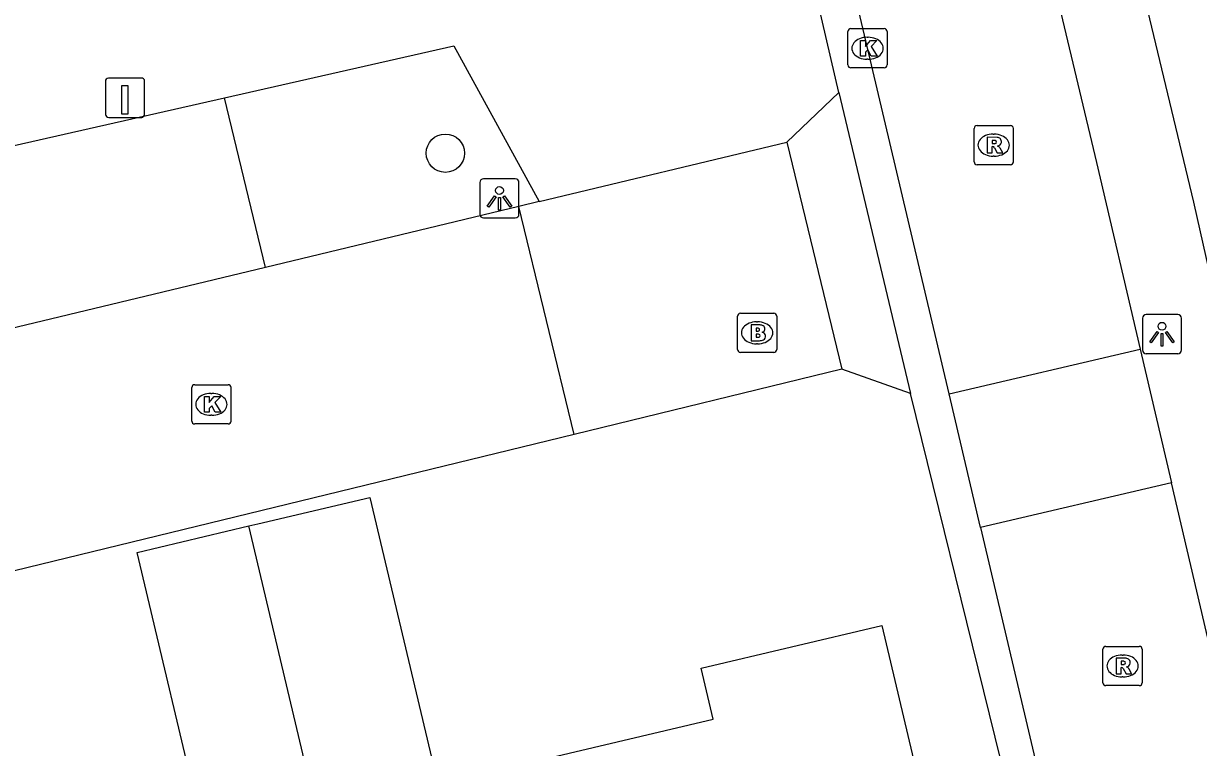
# Model space of a CAD drawing. Extents: x 158461 to 159795, y 387220 to 388672.
# Drawn here: x 159222.57 to 159252.54, y 388404.74 to 388423.21 of the extents above; entities that cross this region are included whole.
import ezdxf

# ---------------------------------------------------------------- set-up
doc = ezdxf.new("R2010")
doc.units = 0
for name, color, linetype in [('IMGEO_Boom', 7, 'Continuous'), ('IMGEO_Brandkraan', 7, 'Continuous'), ('IMGEO_Groenvoorziening', 7, 'Continuous'), ('IMGEO_Kolk', 7, 'Continuous'), ('IMGEO_Laadpaal', 7, 'Continuous'), ('IMGEO_Lichtpunt', 7, 'Continuous'), ('IMGEO_Pand', 7, 'Continuous'), ('IMGEO_Parkeervlak_open', 7, 'Continuous'), ('IMGEO_Rijbaan_lokaal_open', 7, 'Continuous'), ('IMGEO_Rioolput', 7, 'Continuous'), ('IMGEO_Voetpad_open', 7, 'Continuous')]:
    doc.layers.add(name, color=color, linetype=linetype)

msp = doc.modelspace()

# ---------------------------------------------------------------- linework, layer by layer
at = {"layer": 'IMGEO_Boom'}
msp.add_circle((159233.331, 388419.898), 0.489, dxfattribs=at)
at = {"layer": 'IMGEO_Brandkraan'}
for p, q in [((159240.858, 388415.816), (159241.71, 388415.816)), ((159240.783, 388414.89), (159240.783, 388415.742)), ((159241.271, 388415.596), (159241.296, 388415.596)), ((159241.784, 388415.742), (159241.784, 388414.89)), ((159241.294, 388415.036), (159241.269, 388415.036)), ((159241.71, 388414.816), (159240.858, 388414.816))]:
    msp.add_line(p, q, dxfattribs=at)
for points in [[(159240.858, 388415.816), (159241.71, 388415.816)], [(159240.783, 388414.89), (159240.783, 388415.742)], [(159241.131, 388415.516), (159241.131, 388415.116), (159241.344, 388415.116)], [(159241.362, 388415.516), (159241.131, 388415.516)], [(159241.784, 388415.742), (159241.784, 388414.89)], [(159241.31, 388415.435), (159241.256, 388415.435), (159241.256, 388415.359)], [(159241.256, 388415.359), (159241.309, 388415.359)], [(159241.318, 388415.283), (159241.256, 388415.283), (159241.256, 388415.202)], [(159241.256, 388415.202), (159241.318, 388415.202)], [(159241.71, 388414.816), (159240.858, 388414.816)]]:
    msp.add_lwpolyline(points, dxfattribs=at)
for centre, radius, start, end in [((159240.86, 388415.74), 0.0765, 91.552, 178.448), ((159240.86, 388415.74), 0.0765, 91.552, 178.448), ((159241.708, 388415.74), 0.0765, 1.552, 88.448), ((159241.708, 388415.74), 0.0765, 1.552, 88.448), ((159241.366, 388415.371), 0.145, 59.4692, 91.5367), ((159241.391, 388415.418), 0.0922, 285.5137, 58.1501), ((159241.311, 388415.397), 0.0379, 267.8285, 90.9355), ((159241.319, 388415.242), 0.0404, 269.8759, 90.5077), ((159241.396, 388415.226), 0.105, 301.3115, 78.989), ((159240.86, 388414.892), 0.0765, 181.552, 268.448), ((159240.86, 388414.892), 0.0765, 181.552, 268.448), ((159241.35, 388415.367), 0.251, 268.6676, 293.5347), ((159241.708, 388414.892), 0.0765, 271.552, 358.448), ((159241.708, 388414.892), 0.0765, 271.552, 358.448)]:
    msp.add_arc(centre, radius, start, end, dxfattribs=at)
for centre, major_axis, ratio, start_param, end_param in [((159241.27, 388415.316), (-0.387, 0.002), 0.722429, 4.712389, 7.853982), ((159241.295, 388415.316), (-0.39, 0.002), 0.717154, 1.570796, 4.712389)]:
    msp.add_ellipse(centre, major_axis=major_axis, ratio=ratio, start_param=start_param, end_param=end_param, dxfattribs=at)
at = {"layer": 'IMGEO_Groenvoorziening'}
msp.add_lwpolyline([(159227.696, 388421.312), (159233.546, 388422.638), (159235.726, 388418.662)], dxfattribs=at)
at = {"layer": 'IMGEO_Kolk'}
for p, q in [((159243.601, 388422.148), (159243.601, 388423)), ((159243.676, 388423.074), (159244.528, 388423.074)), ((159244.602, 388423), (159244.602, 388422.148)), ((159244.089, 388422.854), (159244.114, 388422.854)), ((159244.528, 388422.074), (159243.676, 388422.074)), ((159244.112, 388422.294), (159244.087, 388422.294)), ((159226.936, 388413.992), (159227.788, 388413.992)), ((159226.861, 388413.066), (159226.861, 388413.918)), ((159227.349, 388413.772), (159227.374, 388413.772)), ((159227.862, 388413.918), (159227.862, 388413.066)), ((159227.372, 388413.212), (159227.347, 388413.212)), ((159227.788, 388412.992), (159226.936, 388412.992))]:
    msp.add_line(p, q, dxfattribs=at)
for points in [[(159243.601, 388422.148), (159243.601, 388423)], [(159243.676, 388423.074), (159244.528, 388423.074)], [(159244.602, 388423), (159244.602, 388422.148)], [(159243.922, 388422.774), (159244.045, 388422.774), (159244.045, 388422.623), (159244.175, 388422.774), (159244.339, 388422.774), (159244.193, 388422.623), (159244.346, 388422.374), (159244.194, 388422.374), (159244.109, 388422.538), (159244.045, 388422.471), (159244.045, 388422.374), (159243.922, 388422.374), (159243.922, 388422.774)], [(159244.528, 388422.074), (159243.676, 388422.074)], [(159226.936, 388413.992), (159227.788, 388413.992)], [(159226.861, 388413.066), (159226.861, 388413.918)], [(159227.182, 388413.692), (159227.305, 388413.692), (159227.305, 388413.541), (159227.435, 388413.692), (159227.599, 388413.692), (159227.453, 388413.541), (159227.606, 388413.292), (159227.454, 388413.292), (159227.369, 388413.456), (159227.305, 388413.389), (159227.305, 388413.292), (159227.182, 388413.292), (159227.182, 388413.692)], [(159227.862, 388413.918), (159227.862, 388413.066)], [(159227.788, 388412.992), (159226.936, 388412.992)]]:
    msp.add_lwpolyline(points, dxfattribs=at)
for centre, start, end in [((159243.678, 388422.998), 91.552, 178.448), ((159243.678, 388422.998), 91.552, 178.448), ((159244.526, 388422.998), 1.552, 88.448), ((159244.526, 388422.998), 1.552, 88.448), ((159243.678, 388422.15), 181.552, 268.448), ((159243.678, 388422.15), 181.552, 268.448), ((159244.526, 388422.15), 271.552, 358.448), ((159244.526, 388422.15), 271.552, 358.448), ((159226.938, 388413.916), 91.552, 178.448), ((159226.938, 388413.916), 91.552, 178.448), ((159227.786, 388413.916), 1.552, 88.448), ((159227.786, 388413.916), 1.552, 88.448), ((159226.938, 388413.068), 181.552, 268.448), ((159226.938, 388413.068), 181.552, 268.448), ((159227.786, 388413.068), 271.552, 358.448), ((159227.786, 388413.068), 271.552, 358.448)]:
    msp.add_arc(centre, 0.0765, start, end, dxfattribs=at)
for centre, major_axis, ratio, start_param, end_param in [((159244.088, 388422.574), (-0.387, 0.002), 0.722429, 4.712389, 7.853982), ((159244.113, 388422.574), (-0.39, 0.002), 0.717154, 1.570796, 4.712389), ((159227.348, 388413.492), (-0.387, 0.002), 0.722429, 4.712389, 7.853982), ((159227.373, 388413.492), (-0.39, 0.002), 0.717154, 1.570796, 4.712389)]:
    msp.add_ellipse(centre, major_axis=major_axis, ratio=ratio, start_param=start_param, end_param=end_param, dxfattribs=at)
at = {"layer": 'IMGEO_Laadpaal'}
for p, q in [((159225.575, 388421.812), (159224.734, 388421.812)), ((159225.575, 388421.812), (159224.734, 388421.812)), ((159224.659, 388421.728), (159224.659, 388420.887)), ((159224.659, 388421.728), (159224.659, 388420.887)), ((159225.659, 388420.896), (159225.659, 388421.737)), ((159225.659, 388420.896), (159225.659, 388421.737)), ((159224.743, 388420.812), (159225.584, 388420.812)), ((159224.743, 388420.812), (159225.584, 388420.812))]:
    msp.add_line(p, q, dxfattribs=at)
msp.add_lwpolyline([(159225.074, 388421.625), (159225.234, 388421.625), (159225.234, 388420.892), (159225.074, 388420.892), (159225.074, 388421.625)], dxfattribs=at)
for centre, start, end in [((159224.737, 388421.734), 92.4484, 184.2845), ((159224.737, 388421.734), 92.4484, 184.2845), ((159225.581, 388421.734), 2.4484, 94.2845), ((159225.581, 388421.734), 2.4484, 94.2845), ((159224.737, 388420.89), 182.4484, 274.2845), ((159224.737, 388420.89), 182.4484, 274.2845), ((159225.581, 388420.89), 272.4484, 4.2845), ((159225.581, 388420.89), 272.4484, 4.2845)]:
    msp.add_arc(centre, 0.0779, start, end, dxfattribs=at)
at = {"layer": 'IMGEO_Lichtpunt'}
for p, q in [((159234.212, 388419.148), (159234.212, 388418.341)), ((159234.212, 388419.148), (159234.212, 388418.341)), ((159235.114, 388419.243), (159234.306, 388419.243)), ((159235.114, 388419.243), (159234.306, 388419.243)), ((159235.208, 388418.341), (159235.208, 388419.148)), ((159235.208, 388418.341), (159235.208, 388419.148)), ((159234.306, 388418.247), (159235.114, 388418.247)), ((159234.306, 388418.247), (159235.114, 388418.247)), ((159252.017, 388415.781), (159251.209, 388415.781)), ((159252.017, 388415.781), (159251.209, 388415.781)), ((159251.115, 388415.686), (159251.115, 388414.879)), ((159251.115, 388415.686), (159251.115, 388414.879)), ((159252.111, 388414.879), (159252.111, 388415.686)), ((159252.111, 388414.879), (159252.111, 388415.686)), ((159251.209, 388414.785), (159252.017, 388414.785)), ((159251.209, 388414.785), (159252.017, 388414.785))]:
    msp.add_line(p, q, dxfattribs=at)
for points in [[(159234.586, 388418.812), (159234.625, 388418.784), (159234.437, 388418.522), (159234.399, 388418.549), (159234.586, 388418.812)], [(159234.688, 388418.764), (159234.735, 388418.764), (159234.735, 388418.442), (159234.688, 388418.442), (159234.688, 388418.764)], [(159234.798, 388418.784), (159234.836, 388418.811), (159235.023, 388418.549), (159234.984, 388418.521), (159234.798, 388418.784)], [(159251.489, 388415.35), (159251.528, 388415.322), (159251.34, 388415.06), (159251.302, 388415.087), (159251.489, 388415.35)], [(159251.591, 388415.302), (159251.638, 388415.302), (159251.638, 388414.98), (159251.591, 388414.98), (159251.591, 388415.302)], [(159251.701, 388415.322), (159251.739, 388415.349), (159251.926, 388415.087), (159251.887, 388415.059), (159251.701, 388415.322)]]:
    msp.add_lwpolyline(points, dxfattribs=at)
for centre in [(159234.711, 388418.946), (159251.614, 388415.484)]:
    msp.add_circle(centre, 0.0994, dxfattribs=at)
for centre, start, end in [((159234.306, 388419.148), 90, 180), ((159234.306, 388419.148), 90, 180), ((159235.114, 388419.148), 0, 90), ((159235.114, 388419.148), 0, 90), ((159234.306, 388418.341), 180, 270), ((159234.306, 388418.341), 180, 270), ((159235.114, 388418.341), 270, 0), ((159235.114, 388418.341), 270, 360), ((159251.209, 388415.686), 90, 180), ((159251.209, 388415.686), 90, 180), ((159252.017, 388415.686), 0, 90), ((159252.017, 388415.686), 0, 90), ((159251.209, 388414.879), 180, 270), ((159251.209, 388414.879), 180, 270), ((159252.017, 388414.879), 270, 0), ((159252.017, 388414.879), 270, 360)]:
    msp.add_arc(centre, 0.0946, start, end, dxfattribs=at)
at = {"layer": 'IMGEO_Pand'}
for points in [[(159228.319, 388410.39), (159228.545, 388410.443), (159231.407, 388411.12), (159233.141, 388403.801), (159235.881, 388404.45)], [(159224.213, 388401.732), (159227.192, 388402.438), (159225.47, 388409.715), (159228.319, 388410.39)], [(159232.072, 388394.532), (159228.319, 388410.39)], [(159235.881, 388404.45), (159240.166, 388405.466), (159239.859, 388406.761), (159244.465, 388407.853), (159246.162, 388400.696), (159243.375, 388400.035), (159244.009, 388397.363), (159239.144, 388396.209), (159237.901, 388395.914)]]:
    msp.add_lwpolyline(points, dxfattribs=at)
at = {"layer": 'IMGEO_Parkeervlak_open'}
for points in [[(159213.687, 388418.136), (159227.696, 388421.312)], [(159228.738, 388416.981), (159227.696, 388421.312)]]:
    msp.add_lwpolyline(points, dxfattribs=at)
at = {"layer": 'IMGEO_Rijbaan_lokaal_open'}
for points in [[(159246.26, 388435.119), (159249.946, 388419.659), (159251.059, 388414.899)], [(159246.182, 388413.759), (159241.351, 388434.221)], [(159242.038, 388420.18), (159243.369, 388421.445)], [(159243.369, 388421.445), (159245.201, 388413.765)], [(159235.726, 388418.662), (159242.038, 388420.18)], [(159242.038, 388420.18), (159243.448, 388414.386)], [(159235.204, 388418.536), (159228.738, 388416.981)], [(159235.726, 388418.662), (159235.204, 388418.536)], [(159236.618, 388412.724), (159235.204, 388418.536)], [(159228.738, 388416.981), (159214.75, 388413.625)], [(159246.182, 388413.759), (159251.059, 388414.899)], [(159251.059, 388414.899), (159251.856, 388411.49)], [(159243.448, 388414.386), (159236.618, 388412.724)], [(159245.201, 388413.765), (159243.448, 388414.386)], [(159246.986, 388410.352), (159246.182, 388413.759)], [(159236.618, 388412.724), (159207.701, 388405.687)], [(159251.856, 388411.49), (159246.986, 388410.352)], [(159258.527, 388383.762), (159255.179, 388397.277), (159251.856, 388411.49)], [(159246.986, 388410.352), (159253.523, 388382.612)]]:
    msp.add_lwpolyline(points, dxfattribs=at)
at = {"layer": 'IMGEO_Rioolput'}
for p, q in [((159246.894, 388420.603), (159247.746, 388420.603)), ((159246.819, 388419.677), (159246.819, 388420.529)), ((159247.307, 388420.383), (159247.332, 388420.383)), ((159247.82, 388420.529), (159247.82, 388419.677)), ((159247.33, 388419.823), (159247.305, 388419.823)), ((159247.746, 388419.603), (159246.894, 388419.603)), ((159250.107, 388406.393), (159250.107, 388407.245)), ((159250.182, 388407.319), (159251.034, 388407.319)), ((159250.595, 388407.099), (159250.62, 388407.099)), ((159251.108, 388407.245), (159251.108, 388406.393)), ((159250.618, 388406.539), (159250.593, 388406.539)), ((159251.034, 388406.319), (159250.182, 388406.319))]:
    msp.add_line(p, q, dxfattribs=at)
for points in [[(159246.894, 388420.603), (159247.746, 388420.603)], [(159246.819, 388419.677), (159246.819, 388420.529)], [(159247.408, 388420.301), (159247.156, 388420.303), (159247.156, 388419.903)], [(159247.82, 388420.529), (159247.82, 388419.677)], [(159247.156, 388419.903), (159247.28, 388419.903), (159247.28, 388420.065), (159247.291, 388420.065)], [(159247.334, 388420.222), (159247.28, 388420.222), (159247.28, 388420.141)], [(159247.28, 388420.141), (159247.332, 388420.141)], [(159247.338, 388420.036), (159247.409, 388419.903), (159247.549, 388419.903), (159247.484, 388420.029)], [(159247.746, 388419.603), (159246.894, 388419.603)], [(159250.107, 388406.393), (159250.107, 388407.245)], [(159250.182, 388407.319), (159251.034, 388407.319)], [(159251.108, 388407.245), (159251.108, 388406.393)], [(159250.696, 388407.017), (159250.444, 388407.019), (159250.444, 388406.619)], [(159250.444, 388406.619), (159250.568, 388406.619), (159250.568, 388406.781), (159250.579, 388406.781)], [(159250.622, 388406.938), (159250.568, 388406.938), (159250.568, 388406.857)], [(159250.568, 388406.857), (159250.62, 388406.857)], [(159250.626, 388406.752), (159250.697, 388406.619), (159250.837, 388406.619), (159250.772, 388406.745)], [(159251.034, 388406.319), (159250.182, 388406.319)]]:
    msp.add_lwpolyline(points, dxfattribs=at)
for centre, radius, start, end in [((159246.896, 388420.527), 0.0765, 91.552, 178.448), ((159246.896, 388420.527), 0.0765, 91.552, 178.448), ((159247.744, 388420.527), 0.0765, 1.552, 88.448), ((159247.744, 388420.527), 0.0765, 1.552, 88.448), ((159247.407, 388420.191), 0.109, 350.3612, 89.416), ((159247.29, 388420.012), 0.0533, 26.0293, 88.6989), ((159247.316, 388420.33), 0.19, 274.7715, 282.9687), ((159247.34, 388420.126), 0.0964, 77.0061, 93.1865), ((159247.354, 388420.183), 0.0378, 276.6634, 79.6772), ((159247.405, 388420.191), 0.112, 277.5842, 350.9817), ((159247.389, 388419.976), 0.108, 29.5134, 73.7905), ((159246.896, 388419.679), 0.0765, 181.552, 268.448), ((159246.896, 388419.679), 0.0765, 181.552, 268.448), ((159247.744, 388419.679), 0.0765, 271.552, 358.448), ((159247.744, 388419.679), 0.0765, 271.552, 358.448), ((159250.184, 388407.243), 0.0765, 91.552, 178.448), ((159250.184, 388407.243), 0.0765, 91.552, 178.448), ((159251.032, 388407.243), 0.0765, 1.552, 88.448), ((159251.032, 388407.243), 0.0765, 1.552, 88.448), ((159250.578, 388406.728), 0.0533, 26.0293, 88.6989), ((159250.604, 388407.046), 0.19, 274.7715, 282.9687), ((159250.628, 388406.842), 0.0964, 77.0061, 93.1865), ((159250.642, 388406.899), 0.0378, 276.6634, 79.6772), ((159250.695, 388406.907), 0.109, 350.3612, 89.416), ((159250.693, 388406.907), 0.112, 277.5842, 350.9817), ((159250.677, 388406.692), 0.108, 29.5134, 73.7905), ((159250.184, 388406.395), 0.0765, 181.552, 268.448), ((159250.184, 388406.395), 0.0765, 181.552, 268.448), ((159251.032, 388406.395), 0.0765, 271.552, 358.448), ((159251.032, 388406.395), 0.0765, 271.552, 358.448)]:
    msp.add_arc(centre, radius, start, end, dxfattribs=at)
for centre, major_axis, ratio, start_param, end_param in [((159247.306, 388420.103), (-0.387, 0.002), 0.722429, 4.712389, 7.853982), ((159247.331, 388420.103), (-0.39, 0.002), 0.717154, 1.570796, 4.712389), ((159250.594, 388406.819), (-0.387, 0.002), 0.722429, 4.712389, 7.853982), ((159250.619, 388406.819), (-0.39, 0.002), 0.717154, 1.570796, 4.712389)]:
    msp.add_ellipse(centre, major_axis=major_axis, ratio=ratio, start_param=start_param, end_param=end_param, dxfattribs=at)
at = {"layer": 'IMGEO_Voetpad_open'}
for points in [[(159255.373, 388409.077), (159254.618, 388408.899), (159252.421, 388418.649), (159251, 388424.606), (159249.654, 388430.398), (159248.282, 388436.144), (159246.896, 388441.962), (159245.474, 388447.916)], [(159243.369, 388421.445), (159240.267, 388434.82)], [(159249.225, 388397.414), (159245.201, 388413.765)]]:
    msp.add_lwpolyline(points, dxfattribs=at)

doc.saveas('drawing.dxf')
